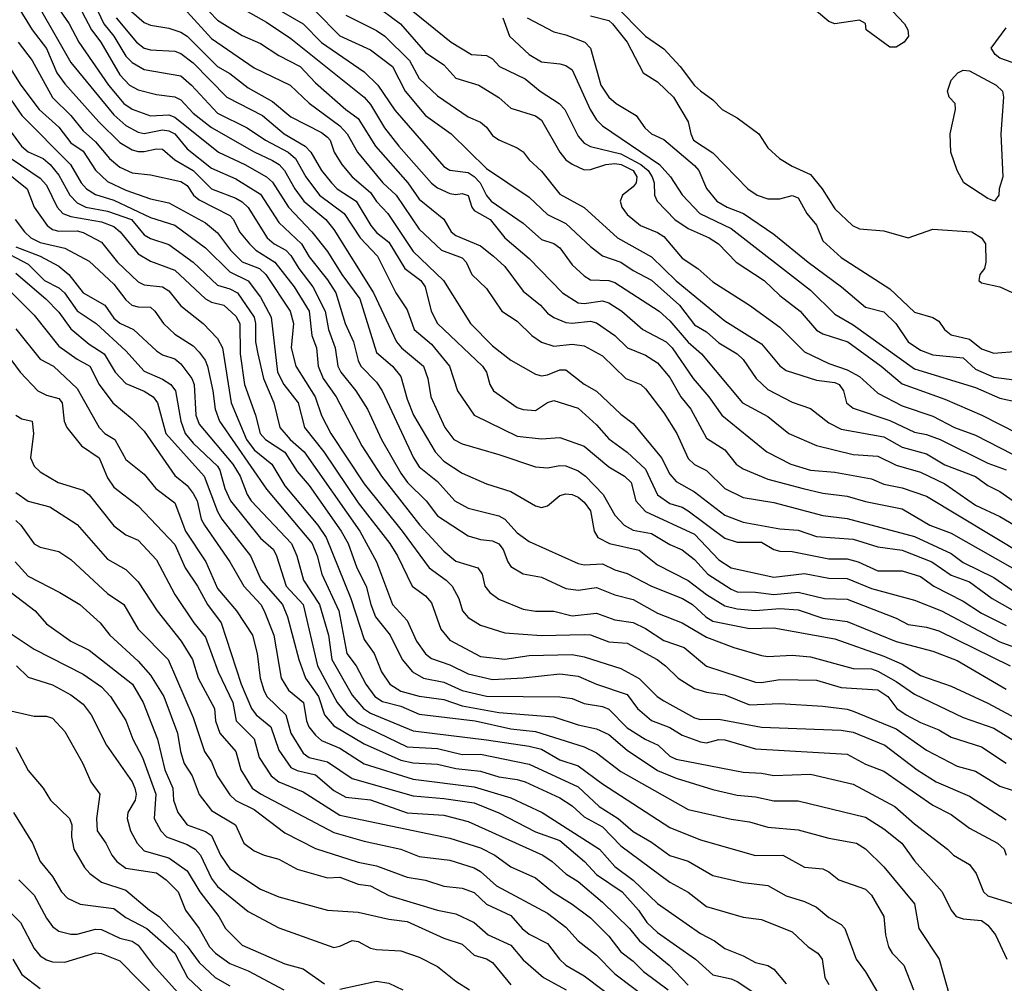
# Model space of a CAD drawing. Header units: metres. Extents: x -46681 to -43747, y -240911 to -237677.
# Tile 999 of 1056: x -44231 to -44151, y -238380 to -238302. Entities that reach past the tile are written whole.
import ezdxf

# ---------------------------------------------------------------- set-up
doc = ezdxf.new("R2010")
doc.units = ezdxf.units.M
doc.layers.add('CONTOUR_INDEX', color=1, linetype='Continuous')
doc.layers.add('CONTOUR_INTER', color=3, linetype='Continuous')

msp = doc.modelspace()

# ---------------------------------------------------------------- linework, layer by layer
at = {"layer": 'CONTOUR_INDEX'}
for points, elevation in [([(-44214.595, -238299.892), (-44211.095, -238301.878), (-44209.095, -238303.211), (-44203.114, -238308.02), (-44202.595, -238308.623), (-44201.441, -238310.52), (-44200.268, -238312.02), (-44197.595, -238315.04), (-44197.095, -238315.44), (-44196.095, -238315.895), (-44195.595, -238315.981), (-44195.095, -238315.907), (-44194.595, -238316.063), (-44194.302, -238317.02), (-44194.095, -238317.271), (-44192.797, -238318.02), (-44191.604, -238319.52), (-44189.595, -238321.217), (-44186.877, -238324.02), (-44185.595, -238324.835), (-44185.095, -238324.882), (-44183.595, -238324.667), (-44183.095, -238324.832), (-44182.035, -238325.52), (-44180.299, -238327.02), (-44178.403, -238328.02), (-44177.899, -238328.52), (-44176.204, -238331.02), (-44174.91, -238332.52), (-44173.849, -238334.02), (-44170.159, -238337.02), (-44168.199, -238338.02), (-44166.602, -238338.52), (-44164.595, -238338.692), (-44161.595, -238339.23), (-44160.595, -238339.664), (-44159.095, -238339.979), (-44157.095, -238340.651), (-44149.095, -238345.484)], 65), ([(-44225.119, -238300.52), (-44224.399, -238302.02), (-44223.595, -238303.022), (-44222.595, -238304.66), (-44222.095, -238305.167), (-44221.095, -238305.743), (-44218.095, -238306.28), (-44217.229, -238307.02), (-44215.095, -238309.336), (-44212.677, -238310.52), (-44211.184, -238311.52), (-44209.322, -238312.52), (-44208.708, -238313.02), (-44207.87, -238314.52), (-44206.758, -238316.02), (-44204.739, -238317.52), (-44203.439, -238319.52), (-44202.001, -238321.02), (-44200.516, -238324.02), (-44199.595, -238325.419), (-44199.025, -238327.02), (-44197.595, -238328.212), (-44196.113, -238330.02), (-44195.463, -238332.02), (-44194.099, -238334.02), (-44190.595, -238335.737), (-44188.595, -238335.958), (-44187.095, -238335.842), (-44185.095, -238336.56), (-44183.095, -238338.253), (-44181.809, -238339.02), (-44181.274, -238339.52), (-44180.868, -238341.02), (-44180.095, -238341.907), (-44176.095, -238343.756), (-44174.095, -238345.847), (-44173.095, -238346.499), (-44169.595, -238347.267), (-44167.095, -238346.973), (-44165.095, -238347.349), (-44163.595, -238347.373), (-44161.595, -238348.195), (-44158.095, -238349.143), (-44155.879, -238350.02), (-44151.095, -238352.557), (-44149.095, -238353.29)], 70), ([(-44199.683, -238300.52), (-44195.974, -238303.52), (-44194.326, -238304.52), (-44193.095, -238304.594), (-44192.595, -238304.879), (-44192.032, -238305.52), (-44189.932, -238306.52), (-44188.701, -238307.52), (-44187.146, -238308.52), (-44186.692, -238309.02), (-44185.595, -238311.215), (-44185.095, -238311.786), (-44184.595, -238312.045), (-44182.095, -238312.642), (-44180.483, -238313.52), (-44179.882, -238314.02), (-44179.544, -238314.52), (-44179.373, -238315.02), (-44179.345, -238316.02), (-44179.138, -238316.52), (-44177.679, -238318.02), (-44176.595, -238318.765), (-44174.875, -238319.52), (-44174.129, -238320.02), (-44172.673, -238321.52), (-44170.374, -238323.02), (-44169.095, -238324.247), (-44167.448, -238325.52), (-44166.095, -238327.081), (-44165.595, -238327.36), (-44163.53, -238328.02), (-44160.802, -238330.02), (-44159.095, -238331.454), (-44155.595, -238332.723), (-44152.585, -238334.02), (-44149.636, -238335.52)], 60), ([(-44231.415, -238303.52), (-44230.275, -238305.02), (-44228.595, -238308.042), (-44227.095, -238309.518), (-44226.095, -238310.768), (-44225.095, -238311.668), (-44223.937, -238313.02), (-44223.095, -238313.734), (-44222.095, -238314.193), (-44220.595, -238314.368), (-44218.095, -238314.916), (-44217.595, -238315.238), (-44217.068, -238316.02), (-44216.595, -238316.413), (-44214.095, -238317.694), (-44213.79, -238318.02), (-44213.295, -238319.02), (-44212.482, -238320.02), (-44211.977, -238320.52), (-44210.415, -238321.52), (-44208.823, -238323.52), (-44207.616, -238325.52), (-44207.378, -238327.52), (-44207.008, -238328.52), (-44206.858, -238330.02), (-44206.462, -238331.02), (-44205.394, -238332.52), (-44203.292, -238336.52), (-44201.688, -238339.02), (-44198.539, -238343.02), (-44196.595, -238345.157), (-44195.595, -238345.97), (-44193.8, -238346.52), (-44193.451, -238347.02), (-44193.225, -238348.02), (-44192.825, -238348.52), (-44192.095, -238349.061), (-44190.095, -238349.885), (-44189.095, -238350.05), (-44187.595, -238350.06), (-44186.095, -238350.422), (-44184.095, -238350.208), (-44182.595, -238350.775), (-44181.095, -238350.977), (-44180.095, -238351.467), (-44178.595, -238352.455), (-44176.939, -238353.02), (-44175.095, -238354.545), (-44171.095, -238355.859), (-44170.595, -238355.89), (-44169.095, -238355.643), (-44166.095, -238355.698), (-44164.095, -238356.3), (-44161.095, -238356.493), (-44160.261, -238357.02), (-44159.538, -238358.02), (-44158.768, -238358.52), (-44157.595, -238359.172), (-44156.095, -238359.761), (-44155.095, -238360.368), (-44152.595, -238361.161), (-44150.595, -238362.481)], 75), ([(-44233.782, -238313.02), (-44230.669, -238315.52), (-44230.107, -238317.02), (-44229.042, -238318.52), (-44228.595, -238318.836), (-44228.095, -238318.988), (-44226.595, -238318.95), (-44226.095, -238319.07), (-44224.595, -238319.886), (-44223.287, -238321.52), (-44221.595, -238323.113), (-44221.095, -238323.351), (-44219.595, -238323.526), (-44219.095, -238323.86), (-44218.095, -238325.086), (-44216.267, -238326.52), (-44215.095, -238327.754), (-44214.706, -238328.52), (-44213.976, -238333.02), (-44212.738, -238336.02), (-44212.095, -238336.853), (-44210.655, -238338.02), (-44209.595, -238339.799), (-44206.904, -238343.02), (-44206.221, -238344.02), (-44204.183, -238349.02), (-44203.095, -238352.368), (-44202.286, -238353.52), (-44201.68, -238355.02), (-44201.01, -238356.02), (-44200.095, -238356.591), (-44198.595, -238357.011), (-44196.595, -238357.273), (-44195.095, -238357.798), (-44192.095, -238358.344), (-44187.595, -238358.696), (-44185.595, -238359.362), (-44184.095, -238359.682), (-44183.095, -238360.147), (-44181.595, -238361.411), (-44179.095, -238363.078), (-44177.595, -238363.717), (-44174.595, -238364.645), (-44172.595, -238365.114), (-44171.095, -238365.236), (-44169.595, -238365.576), (-44167.595, -238365.572), (-44162.095, -238366.913), (-44160.595, -238367.844), (-44159.123, -238369.02), (-44158.095, -238370.485), (-44155.812, -238373.02), (-44155.095, -238374.517), (-44154.665, -238375.02), (-44154.095, -238375.215), (-44152.595, -238375.347), (-44152.095, -238375.743), (-44151.465, -238376.52), (-44150.533, -238378.52)], 80), ([(-44232.411, -238323.52), (-44230.095, -238325.856), (-44228.095, -238328.391), (-44226.595, -238329.454), (-44225.547, -238330.02), (-44224.78, -238331.52), (-44223.651, -238333.02), (-44222.095, -238334.311), (-44221.095, -238335.328), (-44218.595, -238338.947), (-44217.595, -238339.768), (-44217.095, -238340.421), (-44216.778, -238341.02), (-44216.427, -238342.52), (-44216.156, -238343.02), (-44214.094, -238346.02), (-44212.958, -238348.02), (-44211.565, -238349.52), (-44211.296, -238350.02), (-44210.485, -238352.02), (-44209.902, -238355.52), (-44209.295, -238356.52), (-44208.06, -238357.52), (-44207.827, -238359.02), (-44207.632, -238359.52), (-44207.095, -238360.183), (-44206.595, -238360.625), (-44205.095, -238361.246), (-44203.095, -238362.552), (-44199.095, -238363.783), (-44194.095, -238364.415), (-44191.095, -238365.313), (-44188.546, -238366.52), (-44183.843, -238369.52), (-44182.595, -238370.938), (-44181.095, -238372.063), (-44179.095, -238373.972), (-44175.595, -238376.409), (-44174.445, -238377.02), (-44173.595, -238377.647), (-44172.095, -238378.234), (-44171.095, -238378.797), (-44170.095, -238379.03), (-44169.595, -238379.326), (-44168.595, -238380.52)], 85), ([(-44231.595, -238342.63), (-44231.178, -238343.02), (-44230.095, -238344.556), (-44229.595, -238344.807), (-44228.095, -238345.18), (-44227.095, -238345.832), (-44224.095, -238348.605), (-44222.773, -238349.52), (-44221.592, -238351.52), (-44219.14, -238354.02), (-44217.095, -238358.764), (-44216.162, -238361.52), (-44215.595, -238362.367), (-44215.136, -238363.52), (-44214.095, -238365.066), (-44213.595, -238365.545), (-44212.095, -238366.288), (-44209.595, -238368.176), (-44207.095, -238369.464), (-44203.595, -238370.576), (-44202.095, -238370.875), (-44199.595, -238371.805), (-44198.095, -238372.064), (-44196.595, -238372.544), (-44195.095, -238372.707), (-44194.095, -238373.065), (-44193.095, -238374.029), (-44191.095, -238374.945), (-44190.175, -238376.02), (-44189.595, -238376.476), (-44188.095, -238377.234), (-44187.135, -238378.52), (-44186.617, -238379.02), (-44185.095, -238379.869), (-44182.095, -238382.149)], 90), ([(-44232.595, -238358.062), (-44230.095, -238358.641), (-44229.095, -238358.644), (-44228.595, -238358.809), (-44227.595, -238359.903), (-44226.105, -238362.52), (-44225.454, -238364.02), (-44224.718, -238365.02), (-44225.006, -238367.02), (-44224.945, -238368.02), (-44224.25, -238369.02), (-44223.746, -238370.02), (-44223.336, -238370.52), (-44222.595, -238371.071), (-44220.095, -238371.45), (-44219.302, -238372.02), (-44218.321, -238373.02), (-44217.731, -238374.52), (-44216.595, -238376.015), (-44215.761, -238377.52), (-44215.263, -238378.02), (-44214.095, -238378.875), (-44212.595, -238379.472), (-44209.677, -238381.02)], 95), ([(-44231.843, -238378.52), (-44231.095, -238379.775), (-44229.595, -238380.921)], 100)]:
    msp.add_lwpolyline(points, dxfattribs=dict(at, elevation=elevation))
at = {"layer": 'CONTOUR_INTER'}
for points, elevation in [([(-44230.901, -238298.52), (-44227.095, -238305.188), (-44223.595, -238309.469), (-44222.595, -238310.339), (-44221.595, -238310.878), (-44221.095, -238310.986), (-44219.595, -238310.683), (-44219.095, -238310.757), (-44218.605, -238311.02), (-44217.595, -238312.245), (-44215.595, -238313.809), (-44213.595, -238314.689), (-44211.595, -238315.953), (-44210.095, -238318.266), (-44208.23, -238320.02), (-44207.595, -238321.072), (-44206.095, -238322.946), (-44205.42, -238324.02), (-44204.645, -238326.52), (-44203.981, -238328.02), (-44203.595, -238329.551), (-44203.373, -238330.02), (-44202.095, -238331.316), (-44201.636, -238332.02), (-44199.081, -238337.52), (-44198.595, -238338.239), (-44197.095, -238339.45), (-44195.684, -238341.02), (-44194.595, -238341.621), (-44192.095, -238342.257), (-44191.595, -238342.534), (-44190.595, -238343.634), (-44189.595, -238344.356), (-44185.595, -238346.162), (-44185.095, -238346.263), (-44183.595, -238346.178), (-44182.595, -238346.674), (-44181.595, -238346.97), (-44179.595, -238348.02), (-44177.062, -238349.02), (-44176.241, -238349.52), (-44175.149, -238350.52), (-44174.595, -238350.868), (-44171.595, -238351.464), (-44169.595, -238351.407), (-44164.595, -238352.329), (-44160.595, -238353.745), (-44159.095, -238354.395), (-44157.595, -238355.321), (-44155.095, -238356.182), (-44152.095, -238357.565), (-44149.095, -238359.186)], 73), ([(-44211.501, -238300.02), (-44208.095, -238302.005), (-44206.595, -238303.55), (-44203.095, -238305.933), (-44201.989, -238307.02), (-44200.595, -238309.078), (-44196.595, -238313.676), (-44196.095, -238313.998), (-44194.595, -238314.163), (-44194.095, -238314.498), (-44193.621, -238315.02), (-44193.095, -238316.06), (-44192.723, -238316.52), (-44190.095, -238318.331), (-44188.595, -238319.654), (-44187.595, -238319.988), (-44187.095, -238320.349), (-44186.095, -238321.723), (-44185.095, -238322.635), (-44184.595, -238322.947), (-44183.095, -238323.013), (-44182.595, -238323.172), (-44178.974, -238325.52), (-44178.095, -238326.312), (-44176.595, -238328.048), (-44175.516, -238329.02), (-44172.158, -238333.02), (-44170.095, -238334.134), (-44168.352, -238335.52), (-44166.095, -238336.495), (-44163.095, -238337.243), (-44161.095, -238337.371), (-44159.595, -238338.122), (-44157.595, -238338.68), (-44155.595, -238339.645), (-44153.095, -238341.383), (-44151.095, -238342.305), (-44148.595, -238343.791)], 64), ([(-44231.481, -238300.52), (-44230.274, -238302.52), (-44229.095, -238304.033), (-44228.234, -238306.02), (-44227.595, -238306.929), (-44224.798, -238310.02), (-44223.095, -238311.711), (-44222.095, -238312.328), (-44221.595, -238312.47), (-44221.095, -238312.471), (-44220.095, -238312.227), (-44219.595, -238312.277), (-44218.595, -238313.14), (-44217.08, -238314.02), (-44215.595, -238315.504), (-44213.595, -238316.281), (-44213.095, -238316.585), (-44212.595, -238317.051), (-44211.04, -238319.52), (-44210.459, -238320.02), (-44209.504, -238320.52), (-44209.095, -238320.956), (-44208.45, -238322.02), (-44207.305, -238323.52), (-44206.282, -238325.52), (-44206.014, -238327.02), (-44205.479, -238328.52), (-44205.268, -238330.02), (-44205.024, -238330.52), (-44203.793, -238332.02), (-44202.826, -238333.52), (-44201.695, -238336.02), (-44200.095, -238338.767), (-44199.554, -238339.52), (-44198.026, -238341.02), (-44197.095, -238342.248), (-44194.595, -238343.904), (-44193.595, -238344.181), (-44192.595, -238344.291), (-44192.095, -238344.537), (-44191.729, -238345.02), (-44191.365, -238346.02), (-44191.095, -238346.392), (-44190.095, -238346.991), (-44188.595, -238347.281), (-44186.595, -238348.197), (-44185.595, -238348.349), (-44184.095, -238348.117), (-44182.595, -238348.71), (-44181.095, -238349.094), (-44179.095, -238350.213), (-44177.095, -238351.018), (-44175.095, -238352.177), (-44172.856, -238353.02), (-44170.595, -238353.674), (-44170.095, -238353.755), (-44168.095, -238353.656), (-44166.595, -238353.789), (-44163.095, -238354.732), (-44161.595, -238354.774), (-44161.095, -238354.954), (-44159.595, -238355.797), (-44158.095, -238356.834), (-44154.095, -238358.737), (-44151.595, -238359.62), (-44149.095, -238361.175)], 74), ([(-44228.282, -238300.52), (-44227.241, -238302.02), (-44226.449, -238303.52), (-44224.03, -238307.02), (-44222.752, -238308.52), (-44222.095, -238308.985), (-44220.595, -238309.532), (-44219.095, -238309.449), (-44218.595, -238309.649), (-44215.018, -238312.52), (-44212.872, -238313.52), (-44211.095, -238314.53), (-44210.595, -238314.974), (-44209.304, -238317.02), (-44207.387, -238319.02), (-44206.095, -238320.635), (-44204.934, -238322.52), (-44203.459, -238324.52), (-44202.095, -238328.911), (-44200.787, -238330.02), (-44200.095, -238330.856), (-44199.595, -238332.718), (-44199.077, -238334.02), (-44197.298, -238337.02), (-44196.595, -238337.786), (-44195.095, -238338.764), (-44193.095, -238339.626), (-44191.095, -238340.261), (-44189.095, -238341.443), (-44188.595, -238341.564), (-44188.095, -238341.429), (-44187.095, -238340.586), (-44186.595, -238340.464), (-44186.095, -238340.51), (-44185.595, -238340.737), (-44185.095, -238341.142), (-44184.595, -238341.853), (-44184.297, -238343.52), (-44183.999, -238344.02), (-44183.047, -238344.52), (-44180.595, -238345.075), (-44179.095, -238346.264), (-44176.595, -238347.556), (-44175.095, -238348.695), (-44173.595, -238349.615), (-44172.595, -238349.873), (-44171.095, -238350.003), (-44169.095, -238349.843), (-44167.595, -238349.932), (-44165.595, -238350.637), (-44163.595, -238350.91), (-44159.595, -238352.524), (-44156.595, -238353.312), (-44154.595, -238354.102), (-44150.595, -238356.421)], 72), ([(-44182.595, -238300.483), (-44180.095, -238303.031), (-44178.595, -238304.068), (-44177.262, -238305.52), (-44176.095, -238307.051), (-44175.595, -238307.492), (-44174.595, -238308.235), (-44173.823, -238309.02), (-44172.595, -238309.696), (-44170.814, -238311.02), (-44170.095, -238312.168), (-44169.129, -238313.02), (-44168.095, -238313.668), (-44166.595, -238314.351), (-44165.626, -238315.52), (-44164.595, -238317.158), (-44163.152, -238318.52), (-44162.595, -238318.792), (-44160.595, -238318.943), (-44158.595, -238319.52), (-44156.595, -238318.814), (-44153.402, -238319.02), (-44152.592, -238319.52), (-44152.276, -238320.02), (-44152.237, -238321.52), (-44152.365, -238322.02), (-44152.746, -238322.52), (-44152.822, -238323.02), (-44152.595, -238323.192), (-44151.095, -238323.53), (-44150.095, -238324)], 56), ([(-44226.191, -238301.02), (-44225.397, -238302.52), (-44224.656, -238303.52), (-44223.095, -238306.194), (-44222.296, -238307.02), (-44221.595, -238307.428), (-44220.095, -238307.803), (-44218.595, -238307.984), (-44218.095, -238308.233), (-44217.095, -238309.334), (-44215.595, -238310.486), (-44212.095, -238312.485), (-44210.595, -238313.185), (-44210.07, -238313.52), (-44209.612, -238314.02), (-44208.774, -238315.52), (-44208.033, -238316.52), (-44206.253, -238318.02), (-44205.595, -238318.825), (-44202.339, -238324.02), (-44200.465, -238328.02), (-44200.048, -238328.52), (-44198.254, -238330.02), (-44197.905, -238331.02), (-44197.664, -238332.52), (-44196.5, -238335.02), (-44195.776, -238336.02), (-44195.095, -238336.38), (-44192.095, -238337.236), (-44189.095, -238338.26), (-44188.095, -238338.333), (-44187.095, -238338.141), (-44186.595, -238338.168), (-44185.595, -238338.567), (-44184.989, -238339.02), (-44183.553, -238340.52), (-44182.595, -238342.197), (-44181.843, -238343.02), (-44181.095, -238343.425), (-44179.595, -238343.714), (-44178.095, -238344.602), (-44177.095, -238345.031), (-44176.095, -238345.817), (-44174.982, -238347.02), (-44173.095, -238348.256), (-44172.595, -238348.471), (-44171.095, -238348.488), (-44169.595, -238348.682), (-44167.595, -238348.493), (-44165.44, -238349.02), (-44163.595, -238349.082), (-44159.595, -238350.62), (-44158.595, -238351.152), (-44157.095, -238351.369), (-44156.095, -238351.661), (-44150.249, -238354.52)], 71), ([(-44223.4, -238301.52), (-44221.723, -238303.52), (-44221.095, -238304.014), (-44220.595, -238304.15), (-44218.595, -238304.258), (-44218.095, -238304.443), (-44217.095, -238305.218), (-44214.343, -238308.02), (-44211.434, -238309.52), (-44209.651, -238311.02), (-44207.92, -238312.02), (-44207.454, -238312.52), (-44206.595, -238314.005), (-44205.784, -238315.02), (-44205.3, -238315.52), (-44203.764, -238316.52), (-44202.571, -238318.52), (-44202.095, -238319.071), (-44201.095, -238319.866), (-44199.774, -238322.02), (-44198.481, -238323.02), (-44198.103, -238323.52), (-44197.62, -238325.52), (-44197.113, -238326.52), (-44193.417, -238330.02), (-44193.096, -238330.52), (-44192.822, -238331.52), (-44192.528, -238332.02), (-44190.595, -238333.401), (-44190.095, -238333.565), (-44189.095, -238333.635), (-44188.095, -238332.997), (-44187.595, -238332.818), (-44185.595, -238333.444), (-44184.095, -238334.812), (-44183.095, -238335.948), (-44181.595, -238337.054), (-44180.095, -238338.452), (-44179.095, -238340.529), (-44178.095, -238341.241), (-44177.095, -238341.551), (-44176.595, -238341.841), (-44173.595, -238344.078), (-44172.595, -238344.403), (-44170.595, -238344.412), (-44169.595, -238345.006), (-44169.095, -238345.157), (-44168.095, -238345.184), (-44165.095, -238345.785), (-44163.595, -238345.76), (-44162.694, -238346.02), (-44161.095, -238346.743), (-44159.095, -238346.745), (-44157.595, -238347.21), (-44156.502, -238348.02), (-44154.095, -238349.245), (-44152.595, -238350.225), (-44150.595, -238351.216)], 69), ([(-44222.141, -238301.02), (-44221.095, -238301.913), (-44220.595, -238302.13), (-44219.095, -238302.362), (-44218.095, -238302.696), (-44217.595, -238303.019), (-44215.095, -238305.51), (-44214.095, -238306.073), (-44212.595, -238307.245), (-44210.595, -238308.374), (-44209.095, -238309.625), (-44206.595, -238310.905), (-44206.095, -238311.282), (-44205.889, -238311.52), (-44205.555, -238312.52), (-44204.926, -238313.52), (-44204.075, -238314.52), (-44202.595, -238315.821), (-44202.095, -238316.553), (-44201.167, -238317.52), (-44199.095, -238320.65), (-44196.611, -238323.02), (-44194.401, -238326.52), (-44192.595, -238328.345), (-44191.095, -238329.529), (-44189.095, -238330.683), (-44188.595, -238330.798), (-44188.095, -238330.728), (-44187.095, -238330.31), (-44186.595, -238330.311), (-44185.095, -238331.491), (-44184.095, -238332.054), (-44182.095, -238333.943), (-44181.095, -238334.7), (-44178.775, -238337.52), (-44178.095, -238338.839), (-44177.595, -238339.451), (-44176.095, -238340.294), (-44173.595, -238342.214), (-44172.095, -238342.772), (-44169.095, -238343.315), (-44167.595, -238343.435), (-44166.095, -238343.947), (-44163.095, -238344.166), (-44161.095, -238344.795), (-44159.095, -238345.052), (-44156.66, -238346.02), (-44155.095, -238347.115), (-44153.595, -238347.647), (-44151.738, -238349.02), (-44150.095, -238349.938)], 68), ([(-44217.595, -238301.025), (-44215.595, -238303.227), (-44212.095, -238305.613), (-44209.144, -238307.02), (-44207.595, -238308.509), (-44205.095, -238310.353), (-44204.497, -238311.02), (-44203.643, -238312.52), (-44201.583, -238315.02), (-44200.5, -238316.02), (-44198.595, -238318.809), (-44196.774, -238320.52), (-44195.095, -238321.168), (-44194.748, -238321.52), (-44194.306, -238322.52), (-44193.095, -238323.664), (-44191.85, -238325.52), (-44190.595, -238326.323), (-44189.387, -238327.52), (-44188.595, -238328.065), (-44187.595, -238328.371), (-44186.095, -238328.214), (-44185.095, -238328.355), (-44183.595, -238329.172), (-44181.707, -238331.02), (-44180.473, -238331.52), (-44180.095, -238331.859), (-44178.595, -238333.839), (-44177.524, -238335.52), (-44176.595, -238337.572), (-44176.095, -238338.06), (-44175.095, -238338.553), (-44173.595, -238340.034), (-44172.095, -238340.755), (-44169.595, -238341.161), (-44165.595, -238342.22), (-44163.595, -238342.476), (-44158.095, -238343.947), (-44155.095, -238345.334), (-44154.095, -238346.064), (-44151.595, -238347.304), (-44150.095, -238348.344)], 67), ([(-44215.779, -238301.02), (-44215.095, -238301.726), (-44213.095, -238302.971), (-44211.595, -238303.623), (-44210.095, -238304.62), (-44208.353, -238305.52), (-44207.095, -238306.835), (-44204.617, -238309.02), (-44203.595, -238309.76), (-44202.164, -238312.02), (-44199.534, -238315.02), (-44198.595, -238316.349), (-44196.595, -238317.992), (-44195.976, -238319.02), (-44195.595, -238319.32), (-44193.595, -238320.182), (-44192.523, -238321.02), (-44191.595, -238321.872), (-44190.095, -238323.89), (-44188.693, -238325.02), (-44188.095, -238325.68), (-44187.595, -238326.039), (-44186.595, -238326.453), (-44186.095, -238326.51), (-44184.595, -238326.339), (-44184.095, -238326.482), (-44182.591, -238327.52), (-44181.551, -238328.52), (-44180.095, -238329.105), (-44179.095, -238329.735), (-44178.095, -238330.935), (-44177.203, -238332.52), (-44176.383, -238333.52), (-44175.095, -238335.893), (-44173.595, -238336.865), (-44172.672, -238338.02), (-44172.095, -238338.412), (-44170.095, -238339.26), (-44167.181, -238340.02), (-44165.595, -238340.398), (-44163.595, -238340.644), (-44162.095, -238341.087), (-44159.095, -238341.675), (-44156.82, -238343.02), (-44155.095, -238343.672), (-44149.095, -238347.085)], 66), ([(-44207.095, -238300.977), (-44205.095, -238302.995), (-44202.595, -238304.134), (-44200.774, -238305.52), (-44199.755, -238307.52), (-44198.095, -238309.516), (-44195.988, -238311.02), (-44193.095, -238313.856), (-44189.595, -238316.197), (-44188.095, -238317.617), (-44186.595, -238318.344), (-44184.595, -238320.224), (-44183.595, -238320.993), (-44182.095, -238321.506), (-44181.095, -238322.2), (-44179.595, -238322.981), (-44177.321, -238325.02), (-44176.095, -238326.63), (-44175.095, -238327.221), (-44174.095, -238328.109), (-44172.595, -238329.016), (-44172.095, -238329.477), (-44171.049, -238331.02), (-44170.095, -238331.932), (-44168.095, -238332.97), (-44166.595, -238333.475), (-44165.095, -238334.651), (-44164.095, -238335.161), (-44160.595, -238335.804), (-44159.095, -238336.644), (-44157.095, -238337.192), (-44155.595, -238338.084), (-44153.095, -238339.048), (-44152.095, -238339.782), (-44151.095, -238340.278), (-44150.007, -238341.02)], 63), ([(-44204.595, -238301.313), (-44202.095, -238302.553), (-44201.4, -238303.02), (-44199.391, -238305.02), (-44198.595, -238306.498), (-44197.095, -238307.903), (-44194.595, -238309.622), (-44193.595, -238310.055), (-44193.095, -238310.465), (-44192.595, -238311.154), (-44192.095, -238311.516), (-44190.595, -238312.163), (-44190.095, -238312.498), (-44189.595, -238313.141), (-44188.595, -238314.071), (-44187.095, -238315.96), (-44185.095, -238317.044), (-44182.39, -238319.52), (-44179.595, -238321.066), (-44177.595, -238323.026), (-44173.595, -238326.313), (-44170.595, -238328.198), (-44169.095, -238329.98), (-44168.595, -238330.36), (-44166.095, -238331.159), (-44164.595, -238331.344), (-44164.234, -238331.52), (-44163.893, -238332.02), (-44163.653, -238333.02), (-44163.095, -238333.443), (-44160.095, -238334.454), (-44158.095, -238335.407), (-44157.095, -238335.61), (-44155.974, -238336.02), (-44152.095, -238337.943), (-44150.595, -238338.49)], 62), ([(-44201.595, -238300.939), (-44200.141, -238302.02), (-44198.095, -238304.353), (-44196.595, -238305.376), (-44195.595, -238306.451), (-44193.724, -238307.02), (-44192.095, -238308.042), (-44191.095, -238308.91), (-44189.095, -238309.544), (-44188.595, -238309.899), (-44187.095, -238312.52), (-44186.595, -238313.142), (-44186.095, -238313.507), (-44185.095, -238313.948), (-44184.595, -238313.933), (-44183.334, -238313.52), (-44182.595, -238313.44), (-44182.088, -238313.52), (-44181.102, -238314.02), (-44180.803, -238314.52), (-44180.865, -238315.02), (-44181.095, -238315.34), (-44181.984, -238316.02), (-44182.166, -238316.52), (-44182.037, -238317.02), (-44181.595, -238317.623), (-44180.512, -238318.52), (-44179.095, -238319.096), (-44178.595, -238319.421), (-44177.095, -238321.174), (-44175.818, -238322.02), (-44174.595, -238323.125), (-44171.595, -238325.019), (-44169.095, -238326.839), (-44167.095, -238328.841), (-44165.095, -238329.795), (-44163.595, -238330.319), (-44162.595, -238330.855), (-44161.095, -238332.235), (-44159.095, -238333.256), (-44156.595, -238334.115), (-44154.815, -238335.02), (-44153.095, -238335.663), (-44147.095, -238338.728)], 61), ([(-44191.748, -238301.52), (-44191.213, -238303.02), (-44189.595, -238304.527), (-44188.595, -238305.13), (-44187.095, -238305.277), (-44186.595, -238305.435), (-44186.095, -238305.782), (-44184.608, -238309.02), (-44184.095, -238309.865), (-44183.595, -238310.36), (-44178.946, -238313.52), (-44178.032, -238314.52), (-44177.095, -238316.008), (-44175.65, -238317.52), (-44173.095, -238318.751), (-44166.595, -238323.81), (-44164.595, -238325.764), (-44163.095, -238326.642), (-44158.095, -238330.232), (-44153.095, -238331.756), (-44151.095, -238332.624), (-44149.595, -238332.968)], 59), ([(-44189.764, -238301.52), (-44187.595, -238302.679), (-44186.595, -238302.925), (-44185.061, -238303.52), (-44184.589, -238304.02), (-44183.734, -238307.02), (-44183.095, -238308.006), (-44182.489, -238308.52), (-44180.865, -238309.52), (-44180.139, -238310.52), (-44179.595, -238311.005), (-44178.595, -238311.471), (-44176.095, -238313.617), (-44175.739, -238314.02), (-44175.095, -238315.481), (-44174.265, -238316.52), (-44173.403, -238317.02), (-44172.076, -238317.52), (-44169.595, -238319.21), (-44166.794, -238321.52), (-44164.052, -238323.52), (-44162.095, -238325.192), (-44160.595, -238325.564), (-44159.601, -238326.52), (-44158.597, -238328.02), (-44157.595, -238328.718), (-44156.595, -238329.09), (-44154.095, -238329.324), (-44153.095, -238330.27), (-44151.595, -238330.922), (-44147.023, -238331.52)], 58), ([(-44184.595, -238301.35), (-44183.095, -238301.742), (-44182.778, -238302.02), (-44181.603, -238303.52), (-44180.289, -238306.02), (-44179.095, -238306.764), (-44177.79, -238308.02), (-44176.607, -238310.02), (-44176.387, -238311.02), (-44176.15, -238311.52), (-44174.595, -238312.575), (-44171.719, -238315.52), (-44170.96, -238316.02), (-44170.095, -238316.321), (-44169.095, -238316.319), (-44168.095, -238316.05), (-44167.595, -238316.245), (-44166.883, -238317.52), (-44166.095, -238318.474), (-44165.595, -238319.76), (-44164.095, -238321.135), (-44160.095, -238323.703), (-44158.095, -238325.591), (-44156.595, -238326.048), (-44156.095, -238326.341), (-44155.635, -238327.02), (-44155.095, -238327.448), (-44153.595, -238327.795), (-44152.595, -238328.588), (-44151.595, -238328.946), (-44149.595, -238328.79)], 57), ([(-44159.853, -238301.02), (-44158.904, -238302.02), (-44158.637, -238302.52), (-44158.589, -238303.02), (-44158.934, -238303.52), (-44159.595, -238303.915), (-44160.095, -238303.937), (-44162.049, -238302.52), (-44162.095, -238301.978), (-44162.595, -238301.72), (-44164.595, -238302.023), (-44165.095, -238301.827), (-44166.095, -238300.991)], 56), ([(-44150.095, -238305.186), (-44151.095, -238304.826), (-44151.495, -238304.52), (-44151.808, -238304.02), (-44150.595, -238302.337)], 56), ([(-44233.595, -238303.253), (-44231.198, -238307.02), (-44229.689, -238309.02), (-44228.095, -238310.475), (-44227.095, -238311.737), (-44226.095, -238312.441), (-44225.095, -238313.998), (-44224.095, -238314.907), (-44222.595, -238315.634), (-44220.595, -238316.32), (-44219.095, -238316.655), (-44216.095, -238318.285), (-44215.095, -238319.109), (-44214.05, -238320.52), (-44213.095, -238321.481), (-44211.663, -238322.02), (-44211.136, -238322.52), (-44209.165, -238325.52), (-44208.89, -238326.52), (-44209.063, -238328.52), (-44208.707, -238330.02), (-44207.117, -238332.52), (-44206.595, -238334.061), (-44205.841, -238335.52), (-44203.095, -238339.651), (-44199.991, -238343.52), (-44197.781, -238346.52), (-44196.389, -238347.52), (-44195.908, -238348.02), (-44195.355, -238349.02), (-44195.057, -238350.02), (-44194.595, -238350.581), (-44193.595, -238351.201), (-44191.595, -238351.833), (-44188.595, -238352.057), (-44185.095, -238351.951), (-44184.595, -238351.996), (-44183.095, -238352.558), (-44181.595, -238352.666), (-44179.146, -238354.02), (-44178.445, -238354.52), (-44177.417, -238355.52), (-44176.095, -238356.375), (-44175.095, -238356.672), (-44173.595, -238356.903), (-44171.595, -238357.711), (-44169.095, -238357.602), (-44165.595, -238357.834), (-44163.595, -238358.065), (-44163.095, -238358.228), (-44159.595, -238359.672), (-44157.095, -238361.417), (-44154.595, -238362.726), (-44153.095, -238363.129), (-44151.095, -238364.361), (-44149.095, -238365.017)], 76), ([(-44154.539, -238306.02), (-44154.095, -238305.805), (-44153.595, -238305.87), (-44151.403, -238307.02), (-44150.889, -238307.52), (-44150.793, -238308.02), (-44151.021, -238311.02), (-44150.855, -238314.52), (-44151.169, -238315.52), (-44151.183, -238316.02), (-44151.533, -238316.52), (-44152.095, -238316.299), (-44154.052, -238315.02), (-44154.6, -238314.02), (-44155.117, -238312.52), (-44155.164, -238311.02), (-44154.722, -238309.02), (-44154.767, -238308.52), (-44155.258, -238308.02), (-44155.396, -238307.52), (-44155.095, -238306.637), (-44154.539, -238306.02)], 56), ([(-44232.595, -238307.344), (-44231.107, -238309.52), (-44227.119, -238313.52), (-44226.247, -238315.02), (-44225.819, -238315.52), (-44225.095, -238315.975), (-44223.595, -238316.433), (-44220.595, -238317.846), (-44218.595, -238318.495), (-44216.095, -238320.338), (-44214.095, -238322.305), (-44212.595, -238323.039), (-44211.595, -238324.368), (-44210.702, -238326.02), (-44210.195, -238330.52), (-44209.674, -238331.52), (-44208.509, -238333.02), (-44207.984, -238335.02), (-44206.412, -238337.02), (-44203.595, -238341.202), (-44200.995, -238344.52), (-44200.377, -238345.52), (-44199.178, -238348.02), (-44198.095, -238348.795), (-44197.595, -238349.373), (-44196.839, -238351.52), (-44196.095, -238352.415), (-44193.595, -238353.762), (-44191.595, -238353.973), (-44189.595, -238353.671), (-44186.095, -238353.611), (-44185.095, -238353.788), (-44182.095, -238354.738), (-44180.595, -238355.566), (-44179.149, -238357.02), (-44178.595, -238357.387), (-44176.095, -238358.783), (-44175.595, -238358.904), (-44174.095, -238358.876), (-44170.595, -238359.543), (-44164.095, -238359.789), (-44163.095, -238359.953), (-44160.521, -238361.02), (-44157.878, -238363.02), (-44156.3, -238364.02), (-44153.595, -238365.188), (-44150.595, -238367.131)], 77), ([(-44233.018, -238309.52), (-44231.139, -238312.02), (-44230.595, -238312.493), (-44229.375, -238313.02), (-44228.782, -238313.52), (-44228.095, -238314.388), (-44227.19, -238316.02), (-44226.595, -238316.649), (-44225.863, -238317.02), (-44224.095, -238317.345), (-44222.149, -238318.02), (-44221.095, -238319.274), (-44220.595, -238319.581), (-44219.095, -238320.069), (-44217.095, -238321.51), (-44215.095, -238323.381), (-44214.095, -238323.682), (-44213.463, -238324.02), (-44212.107, -238326.02), (-44211.988, -238326.52), (-44211.989, -238328.02), (-44211.809, -238329.02), (-44211.331, -238331.02), (-44210.496, -238333.02), (-44209.99, -238335.02), (-44209.159, -238336.02), (-44208.025, -238337.02), (-44203.45, -238343.52), (-44202.083, -238346.02), (-44200.775, -238349.52), (-44199.595, -238350.807), (-44198.823, -238352.52), (-44198.095, -238353.553), (-44197.595, -238353.937), (-44196.095, -238354.438), (-44194.595, -238355.174), (-44192.595, -238355.644), (-44190.095, -238355.513), (-44187.095, -238355.174), (-44185.595, -238355.375), (-44184.095, -238356.034), (-44181.595, -238356.871), (-44180.746, -238358.02), (-44179.595, -238358.992), (-44178.095, -238359.562), (-44177.095, -238360.201), (-44175.595, -238360.738), (-44175.095, -238360.811), (-44174.095, -238360.55), (-44173.595, -238360.565), (-44171.095, -238361.309), (-44163.595, -238361.742), (-44162.095, -238362.561), (-44160.595, -238363.127), (-44156.595, -238365.912), (-44155.095, -238366.688), (-44153.595, -238367.79), (-44151.291, -238369.02), (-44150.746, -238369.52), (-44150.582, -238370.02)], 78), ([(-44231.974, -238313.02), (-44229.595, -238314.628), (-44229.095, -238315.22), (-44228.212, -238317.02), (-44227.75, -238317.52), (-44227.095, -238317.766), (-44224.595, -238318.209), (-44223.595, -238318.606), (-44223.066, -238319.02), (-44221.595, -238320.841), (-44220.595, -238321.421), (-44218.595, -238322.174), (-44216.095, -238324.505), (-44215.595, -238324.783), (-44214.595, -238325.022), (-44213.595, -238325.928), (-44213.264, -238326.52), (-44213.241, -238329.02), (-44212.895, -238331.52), (-44211.987, -238334.02), (-44211.615, -238335.52), (-44211.169, -238336.02), (-44209.595, -238337.039), (-44208.595, -238338.629), (-44207.595, -238339.769), (-44204.973, -238343.52), (-44204.416, -238344.52), (-44203.698, -238346.52), (-44202.932, -238348.02), (-44202.564, -238349.52), (-44202.168, -238350.52), (-44200.968, -238352.02), (-44199.986, -238354.02), (-44199.163, -238355.02), (-44198.252, -238355.52), (-44196.595, -238355.858), (-44195.095, -238356.541), (-44193.095, -238357.008), (-44187.095, -238357.05), (-44186.095, -238357.208), (-44185.095, -238357.592), (-44183.595, -238357.839), (-44183.095, -238358.072), (-44181.595, -238359.586), (-44180.106, -238360.52), (-44179.053, -238361.02), (-44178.095, -238361.915), (-44177.595, -238362.155), (-44172.095, -238363.226), (-44170.595, -238363.293), (-44169.595, -238363.499), (-44166.595, -238363.38), (-44163.095, -238364.21), (-44159.681, -238366.02), (-44158.095, -238367.455), (-44155.39, -238369.52), (-44154.905, -238370.02), (-44153.595, -238370.764), (-44153.038, -238371.52), (-44152.452, -238373.02), (-44152.095, -238373.332), (-44149.89, -238374.02)], 79), ([(-44231.641, -238318.02), (-44230.9, -238319.02), (-44230.367, -238319.52), (-44229.595, -238319.906), (-44227.595, -238320.377), (-44225.595, -238321.435), (-44223.595, -238323.311), (-44222.595, -238324.604), (-44222.104, -238325.02), (-44221.595, -238325.166), (-44220.595, -238325.195), (-44220.215, -238325.52), (-44219.518, -238326.52), (-44218.595, -238327.4), (-44217.095, -238328.352), (-44216.595, -238328.872), (-44216.104, -238329.52), (-44215.921, -238330.02), (-44215.484, -238332.02), (-44215.302, -238333.52), (-44214.944, -238334.52), (-44211.095, -238340.076), (-44207.351, -238344.52), (-44206.946, -238345.52), (-44206.577, -238347.02), (-44205.184, -238350.02), (-44204.53, -238353.52), (-44203.762, -238354.52), (-44202.971, -238356.02), (-44202.236, -238357.02), (-44201.595, -238357.445), (-44200.095, -238357.831), (-44198.595, -238358.471), (-44194.025, -238359.02), (-44191.095, -238359.689), (-44189.095, -238359.9), (-44185.095, -238361.16), (-44184.095, -238361.644), (-44182.095, -238363.154), (-44176.595, -238366.282), (-44173.095, -238367.072), (-44171.595, -238367.279), (-44170.095, -238367.728), (-44167.595, -238367.933), (-44165.095, -238368.629), (-44162.826, -238369.02), (-44162.095, -238369.491), (-44160.595, -238370.973), (-44158.095, -238373.999), (-44157.731, -238376.02), (-44156.078, -238378.52), (-44155.226, -238381.52)], 81), ([(-44233.095, -238320.37), (-44230.595, -238321.67), (-44229.244, -238323.02), (-44228.095, -238323.621), (-44227.61, -238324.02), (-44226.595, -238325.479), (-44225.024, -238326.52), (-44222.595, -238328.751), (-44221.095, -238330.437), (-44219.595, -238331.087), (-44218.923, -238331.52), (-44218.526, -238332.02), (-44218.104, -238334.52), (-44217.748, -238335.52), (-44217.095, -238336.3), (-44215.095, -238338.208), (-44214.9, -238338.52), (-44214.499, -238340.02), (-44214.029, -238341.02), (-44211.595, -238344.083), (-44210.524, -238345.02), (-44210.267, -238345.52), (-44209.495, -238348.02), (-44208.087, -238349.52), (-44206.926, -238354.52), (-44205.302, -238357.52), (-44204.494, -238358.52), (-44203.595, -238359.202), (-44199.595, -238361.148), (-44197.095, -238361.294), (-44195.095, -238361.775), (-44193.595, -238361.738), (-44189.595, -238362.58), (-44185.595, -238364.41), (-44183.89, -238366.02), (-44182.316, -238367.02), (-44181.095, -238368.061), (-44179.595, -238368.945), (-44178.095, -238370.029), (-44176.595, -238370.497), (-44174.595, -238371.686), (-44172.095, -238372.241), (-44170.095, -238372.49), (-44168.595, -238373.338), (-44167.095, -238373.803), (-44166.095, -238374.271), (-44165.095, -238375.106), (-44164.095, -238375.673), (-44163.795, -238376.02), (-44162.866, -238378.52), (-44162.095, -238379.554), (-44160.352, -238382.52)], 83), ([(-44231.595, -238320.263), (-44229.603, -238321.02), (-44228.095, -238321.84), (-44227.264, -238322.52), (-44226.095, -238324.012), (-44224.332, -238325.02), (-44223.595, -238326.103), (-44223.095, -238326.499), (-44221.969, -238327.02), (-44220.095, -238328.757), (-44219.595, -238329.076), (-44218.595, -238329.408), (-44218.095, -238329.818), (-44217.215, -238331.02), (-44217.006, -238331.52), (-44216.885, -238334.02), (-44216.595, -238334.764), (-44213.84, -238338.02), (-44213.248, -238339.02), (-44212.67, -238340.52), (-44212.353, -238341.02), (-44209.051, -238344.52), (-44208.608, -238345.52), (-44208.061, -238347.52), (-44206.749, -238349.52), (-44206.03, -238352.02), (-44205.747, -238354.02), (-44204.095, -238356.932), (-44203.16, -238358.02), (-44202.595, -238358.397), (-44199.095, -238359.843), (-44193.095, -238360.58), (-44189.595, -238361.096), (-44188.595, -238361.353), (-44187.095, -238362.223), (-44185.595, -238362.717), (-44183.595, -238364.189), (-44178.095, -238367.738), (-44175.595, -238368.759), (-44171.095, -238370.024), (-44168.863, -238370.02), (-44167.095, -238370.994), (-44165.595, -238371.138), (-44165.095, -238371.373), (-44164.266, -238372.02), (-44162.095, -238372.784), (-44161.595, -238373.29), (-44160.605, -238375.02), (-44160.468, -238376.52), (-44160.22, -238377.52), (-44159.923, -238378.02), (-44158.949, -238379.02), (-44158.155, -238381.02)], 82), ([(-44231.595, -238322.398), (-44229.132, -238324.52), (-44228.095, -238325.587), (-44227.095, -238326.955), (-44225.595, -238328.206), (-44224.378, -238329.02), (-44223.483, -238330.52), (-44222.595, -238331.434), (-44221.095, -238332.05), (-44220.359, -238332.52), (-44220.015, -238333.02), (-44219.323, -238335.52), (-44216.203, -238339.02), (-44215.095, -238341.908), (-44214.748, -238342.52), (-44212.4, -238345.52), (-44211.525, -238347.52), (-44209.782, -238349.52), (-44209.366, -238350.52), (-44208.453, -238354.02), (-44207.894, -238355.52), (-44206.853, -238357.02), (-44206.348, -238358.52), (-44205.595, -238359.439), (-44203.095, -238360.914), (-44200.095, -238362.242), (-44199.095, -238362.459), (-44197.095, -238362.556), (-44195.595, -238362.934), (-44193.595, -238363.137), (-44192.095, -238363.613), (-44190.595, -238363.826), (-44189.921, -238364.02), (-44187.095, -238365.328), (-44186.095, -238365.974), (-44185.095, -238366.869), (-44183.595, -238367.705), (-44182.095, -238369.258), (-44178.095, -238372.21), (-44176.595, -238373.043), (-44175.095, -238374.212), (-44172.095, -238375.073), (-44170.595, -238375.271), (-44168.095, -238376.284), (-44166.787, -238377.52), (-44166.003, -238378.02), (-44165.629, -238378.52), (-44165.423, -238380.02), (-44165.095, -238380.594)], 84), ([(-44231.595, -238326.949), (-44229.595, -238329.441), (-44228.52, -238330.02), (-44226.595, -238331.849), (-44224.779, -238335.02), (-44224.326, -238335.52), (-44223.511, -238336.02), (-44222.595, -238337.647), (-44221.095, -238338.848), (-44220.141, -238340.02), (-44218.595, -238341.203), (-44217.732, -238343.52), (-44216.054, -238346.02), (-44215.095, -238348.196), (-44213.538, -238350.02), (-44212.234, -238352.02), (-44211.844, -238353.52), (-44211.623, -238355.52), (-44211.313, -238356.52), (-44211.059, -238357.02), (-44209.505, -238358.52), (-44209.095, -238360.04), (-44208.095, -238361.671), (-44207.595, -238362.032), (-44206.095, -238362.368), (-44204.095, -238363.747), (-44199.095, -238365.168), (-44196.595, -238365.362), (-44194.095, -238365.73), (-44192.095, -238366.548), (-44189.095, -238368.108), (-44187.095, -238368.823), (-44185.068, -238370.52), (-44184.095, -238371.594), (-44182.01, -238373.02), (-44180.676, -238374.52), (-44179.977, -238375.52), (-44179.095, -238376.332), (-44175.999, -238378.52), (-44174.595, -238379.797), (-44173.095, -238380.111), (-44172.595, -238380.337), (-44170.83, -238381.52)], 86), ([(-44233.112, -238328.02), (-44231.239, -238330.52), (-44229.801, -238332.02), (-44229.095, -238332.378), (-44228.095, -238332.648), (-44227.796, -238333.02), (-44227.643, -238334.52), (-44227.43, -238335.02), (-44226.228, -238336.52), (-44224.793, -238337.52), (-44224.095, -238339.148), (-44223.595, -238339.917), (-44221.595, -238341.447), (-44218.595, -238344.602), (-44217.746, -238346.52), (-44216.738, -238348.02), (-44215.923, -238349.52), (-44214.803, -238351.02), (-44213.164, -238356.02), (-44212.326, -238358.02), (-44211.937, -238358.52), (-44210.727, -238359.52), (-44210.095, -238361.411), (-44209.095, -238362.845), (-44208.595, -238363.097), (-44207.095, -238363.443), (-44205.595, -238364.711), (-44204.595, -238365.261), (-44202.595, -238365.491), (-44199.595, -238366.543), (-44196.595, -238366.745), (-44194.595, -238367.248), (-44188.489, -238370.02), (-44187.72, -238370.52), (-44186.595, -238371.543), (-44185.595, -238372.177), (-44183.595, -238373.856), (-44181.4, -238376.02), (-44180.579, -238377.02), (-44178.158, -238379.02), (-44176.595, -238380.636)], 87), ([(-44231.595, -238334.03), (-44231.095, -238334.313), (-44230.27, -238334.52), (-44230.144, -238335.52), (-44230.406, -238337.52), (-44230.095, -238338.192), (-44229.595, -238338.666), (-44228.129, -238339.52), (-44226.095, -238340.154), (-44225.595, -238340.552), (-44223.595, -238343.087), (-44222.595, -238343.816), (-44221.595, -238344.247), (-44220.095, -238345.855), (-44218.595, -238348.694), (-44217.033, -238351.02), (-44216.095, -238352.184), (-44215.05, -238355.02), (-44213.844, -238357.52), (-44213.578, -238359.02), (-44212.095, -238360.508), (-44211.696, -238362.02), (-44210.709, -238363.52), (-44210.095, -238364.02), (-44208.095, -238364.825), (-44205.095, -238366.732), (-44196.095, -238368.608), (-44193.595, -238369.398), (-44192.404, -238370.02), (-44191.095, -238370.957), (-44189.095, -238371.87), (-44187.692, -238373.02), (-44186.095, -238374.013), (-44184.595, -238375.136), (-44183.095, -238376.647), (-44182.095, -238377.924), (-44181.095, -238378.683), (-44180.249, -238379.52), (-44178.242, -238381.02)], 88), ([(-44231.595, -238340.346), (-44230.595, -238341.053), (-44228.831, -238341.52), (-44226.595, -238342.956), (-44224.095, -238345.805), (-44222.595, -238346.637), (-44221.595, -238347.653), (-44220.034, -238350.02), (-44218.068, -238352.52), (-44217.14, -238354.02), (-44216.679, -238355.52), (-44215.351, -238358.02), (-44215.261, -238359.02), (-44214.922, -238360.02), (-44213.606, -238361.52), (-44213.183, -238363.02), (-44212.27, -238364.52), (-44211.595, -238364.983), (-44205.595, -238368.148), (-44203.095, -238368.867), (-44200.095, -238369.506), (-44198.595, -238370.13), (-44196.095, -238370.406), (-44194.095, -238371.057), (-44193.595, -238371.355), (-44192.292, -238372.52), (-44188.095, -238374.753), (-44186.595, -238375.886), (-44185.595, -238377.021), (-44184.095, -238378.176), (-44182.595, -238379.708), (-44179.595, -238381.983)], 89), ([(-44231.667, -238346.02), (-44230.595, -238347.201), (-44227.993, -238348.52), (-44226.364, -238349.52), (-44224.709, -238351.02), (-44223.922, -238352.02), (-44221.595, -238354.156), (-44220.595, -238355.301), (-44219.486, -238357.02), (-44218.371, -238360.02), (-44218.133, -238361.52), (-44217.822, -238362.52), (-44217.175, -238363.52), (-44216.595, -238365.044), (-44215.595, -238366.347), (-44213.643, -238367.52), (-44212.947, -238369.02), (-44212.095, -238369.663), (-44211.283, -238370.02), (-44210.095, -238370.333), (-44208.595, -238371.163), (-44206.095, -238371.855), (-44205.095, -238371.8), (-44203.595, -238372.385), (-44202.595, -238372.522), (-44201.095, -238373.307), (-44197.095, -238374.522), (-44195.595, -238374.819), (-44194.105, -238375.52), (-44192.948, -238376.52), (-44191.095, -238377.384), (-44190.095, -238378.565), (-44188.426, -238380.02), (-44186.575, -238381.02)], 91), ([(-44231.97, -238348.52), (-44230.022, -238350.02), (-44229.095, -238351.094), (-44227.1, -238352.52), (-44225.595, -238353.255), (-44222.063, -238356.02), (-44221.187, -238357.52), (-44220.007, -238360.52), (-44219.405, -238363.02), (-44218.755, -238364.52), (-44218.694, -238365.52), (-44218.336, -238366.52), (-44217.595, -238367.524), (-44216.095, -238368.084), (-44215.595, -238368.393), (-44214.862, -238370.02), (-44214.095, -238371.115), (-44211.595, -238372.795), (-44210.095, -238373.431), (-44206.095, -238374.503), (-44203.595, -238374.661), (-44201.095, -238375.253), (-44199.595, -238375.424), (-44196.595, -238376.806), (-44195.095, -238377.276), (-44194.095, -238378.183), (-44193.095, -238378.487), (-44192.595, -238378.781), (-44191.095, -238380.609)], 92), ([(-44232.55, -238351.52), (-44230.095, -238353.154), (-44226.095, -238355.209), (-44224.595, -238356.243), (-44223.854, -238357.02), (-44222.595, -238358.991), (-44222.033, -238360.52), (-44221.231, -238362.02), (-44220.152, -238365.02), (-44220.284, -238367.02), (-44219.725, -238368.02), (-44219.271, -238368.52), (-44217.595, -238369.135), (-44216.917, -238369.52), (-44216.489, -238370.02), (-44215.595, -238371.931), (-44215.095, -238372.56), (-44212.595, -238374.616), (-44210.095, -238375.944), (-44205.595, -238377.554), (-44205.095, -238377.465), (-44204.095, -238376.995), (-44203.595, -238377.078), (-44202.595, -238377.619), (-44202.095, -238377.727), (-44200.095, -238377.824), (-44198.595, -238378.346), (-44197.095, -238379.128), (-44195.595, -238380.318), (-44194.476, -238381.02)], 93), ([(-44231.551, -238354.52), (-44230.595, -238355.453), (-44228.595, -238356.066), (-44227.095, -238356.886), (-44226.095, -238357.663), (-44225.435, -238358.52), (-44224.181, -238361.02), (-44222.095, -238364.011), (-44221.863, -238364.52), (-44221.76, -238365.02), (-44221.833, -238365.52), (-44222.445, -238366.52), (-44222.499, -238367.02), (-44222.216, -238368.02), (-44221.669, -238369.02), (-44221.095, -238369.664), (-44219.095, -238370.228), (-44217.595, -238371.282), (-44216.547, -238373.02), (-44214.984, -238375.02), (-44214.448, -238376.02), (-44213.095, -238377.364), (-44209.595, -238378.905), (-44208.095, -238379.307), (-44206.357, -238380.52)], 94), ([(-44231.595, -238361.186), (-44230.595, -238363.098), (-44229.374, -238364.52), (-44228.75, -238365.52), (-44227.2, -238367.02), (-44227.013, -238367.52), (-44227.045, -238368.52), (-44226.855, -238369.52), (-44225.992, -238371.02), (-44225.546, -238371.52), (-44224.595, -238372.219), (-44222.595, -238372.872), (-44220.667, -238374.52), (-44219.877, -238375.02), (-44217.595, -238377.452), (-44216.595, -238378.786), (-44215.282, -238380.02), (-44214.095, -238380.702)], 96), ([(-44231.799, -238366.52), (-44230.248, -238369.02), (-44229.595, -238370.529), (-44228.595, -238371.756), (-44227.857, -238373.02), (-44227.362, -238373.52), (-44226.323, -238374.02), (-44223.595, -238374.367), (-44222.595, -238375.113), (-44220.886, -238376.02), (-44218.595, -238378.038), (-44217.546, -238380.02), (-44216.095, -238381.413)], 97), ([(-44231.356, -238372.02), (-44230.095, -238373.293), (-44229.095, -238375.157), (-44228.595, -238375.85), (-44228.095, -238376.229), (-44227.095, -238376.469), (-44226.595, -238376.462), (-44225.095, -238376.071), (-44224.595, -238376.077), (-44223.095, -238376.786), (-44222.095, -238377.057), (-44221.595, -238377.378), (-44220.366, -238379.02), (-44217.095, -238382.629)], 98), ([(-44233.737, -238373.02), (-44231.212, -238375.52), (-44230.095, -238377.652), (-44229.595, -238378.24), (-44229.095, -238378.572), (-44228.595, -238378.732), (-44227.595, -238378.76), (-44225.095, -238377.999), (-44224.595, -238378.055), (-44223.095, -238378.657), (-44218.306, -238383.52)], 99), ([(-44205.095, -238380.96), (-44202.095, -238380.321), (-44201.095, -238380.489), (-44199.942, -238381.02)], 94)]:
    msp.add_lwpolyline(points, dxfattribs=dict(at, elevation=elevation))

doc.saveas('drawing.dxf')
